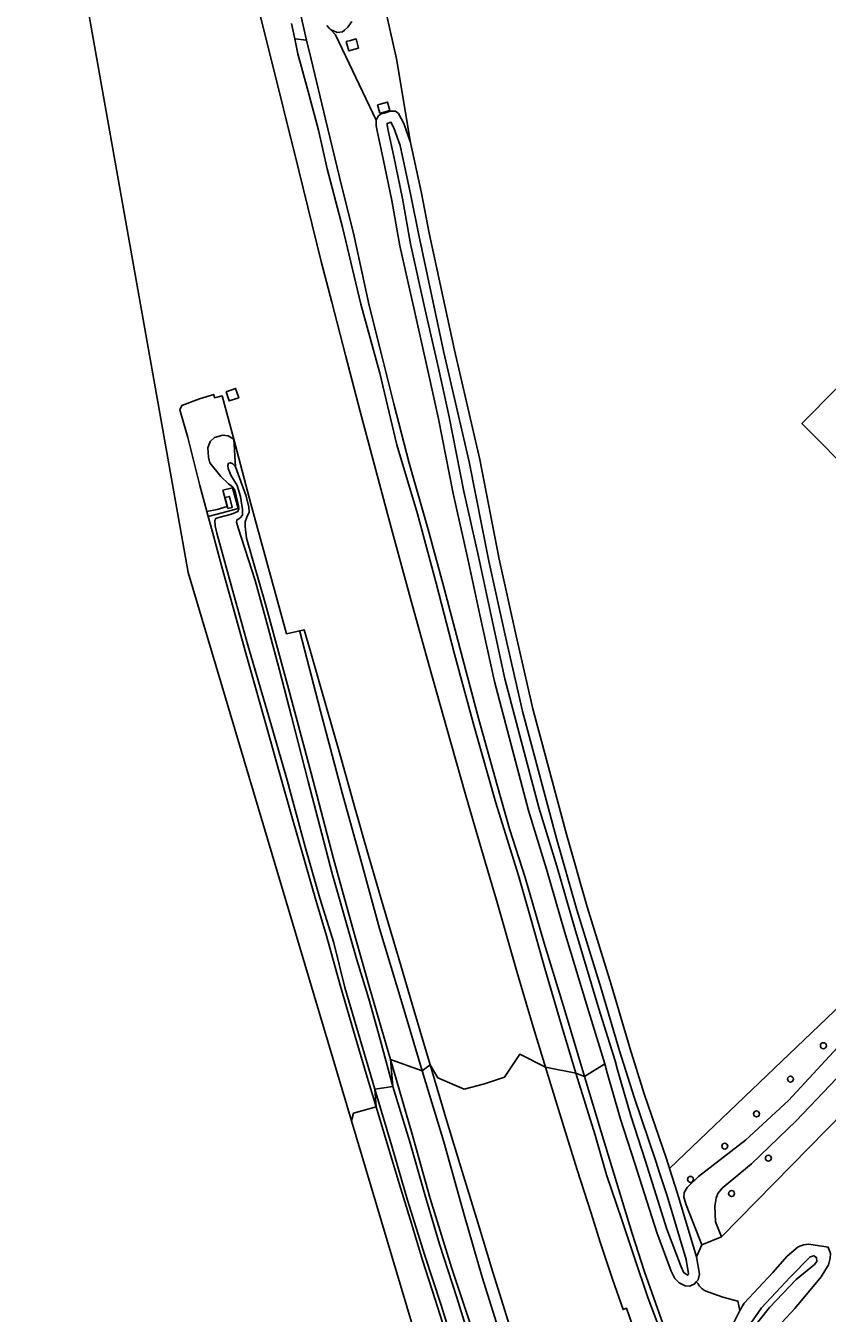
# Model space of a CAD drawing. Extents: x 156141 to 158132, y 385651 to 388333.
# Drawn here: x 156320.7 to 156452.9, y 385983.8 to 386196.1 of the extents above; entities that cross this region are included whole.
import ezdxf

# ---------------------------------------------------------------- set-up
doc = ezdxf.new("R2010")
doc.units = 0
for name, color, linetype in [('IMGEO_Berm_groen', 7, 'Continuous'), ('IMGEO_Boom', 7, 'Continuous'), ('IMGEO_Bouwland', 7, 'Continuous'), ('IMGEO_Grasland_overig', 7, 'Continuous'), ('IMGEO_Groenvoorziening', 7, 'Continuous'), ('IMGEO_Loofbos', 7, 'Continuous'), ('IMGEO_Oever', 7, 'Continuous'), ('IMGEO_Rijbaan_autosnelweg', 7, 'Continuous'), ('IMGEO_Terreindeel_gesloten', 7, 'Continuous'), ('IMGEO_Terreindeel_open', 7, 'Continuous'), ('IMGEO_Waterloop', 7, 'Continuous')]:
    doc.layers.add(name, color=color, linetype=linetype)

msp = doc.modelspace()

# ---------------------------------------------------------------- linework, layer by layer
at = {"layer": 'IMGEO_Berm_groen'}
for points in [[(156354.68, 386216.58), (156360.64, 386192.61), (156365.7, 386172.29), (156369.42, 386157.27), (156371.14, 386150.56), (156373.4, 386141.79), (156375.84, 386132.51), (156377.96, 386124.48), (156381.16, 386112.54), (156384.27, 386101.09), (156387.23, 386090.58), (156390.84, 386077.7), (156393.2, 386069.36), (156395.73, 386060.66), (156398.3, 386051.92), (156401.69, 386040.15), (156404.19, 386031.6), (156406.37, 386024.38), (156411.42, 386023.36), (156408.99, 386031.44), (156406.31, 386040.64), (156404.01, 386048.66), (156401.97, 386055.96), (156398.22, 386067.98), (156394.62, 386080.55), (156391.37, 386092.51), (156388.39, 386104.23), (156385.27, 386115.62), (156381.86, 386127.02), (156379.07, 386138.82), (156375.94, 386150.23), (156372.91, 386162.92), (156370.39, 386172.56), (156368.98, 386178.92), (156367.23, 386185.32), (156365.57, 386191.54), (156365.04, 386194.01), (156364.49, 386196.52)], [(156364.49, 386196.52), (156365.04, 386194.01), (156366.99, 386193.78), (156365.96, 386198.1)], [(156394.74, 385979.76), (156390.87, 385991.32), (156387.35, 386002.72), (156384.4, 386013.31), (156380.82, 386025.66), (156381.23, 386021.19), (156383.94, 386012.22), (156386.5, 386003.38), (156388.93, 385995.16), (156391.79, 385986.38), (156394.46, 385977.7)], [(156399.22, 385979.39), (156395.96, 385989.72), (156393, 386000.04), (156389.6, 386012.06), (156386.06, 386023.76), (156380.82, 386025.66), (156384.4, 386013.31), (156387.35, 386002.72), (156390.87, 385991.32), (156394.74, 385979.76)], [(156400.49, 385981.6), (156397.72, 385990.57), (156395.23, 385998.74), (156392.64, 386007.18), (156390.11, 386015.47), (156387.36, 386024.77), (156386.06, 386023.76), (156389.6, 386012.06), (156393, 386000.04), (156395.96, 385989.72), (156399.22, 385979.39)], [(156425.16, 385981.42), (156423.28, 385986.37), (156421.01, 385993.08), (156418.98, 385999.17), (156416.47, 386006.61), (156414.59, 386013.17), (156411.42, 386023.36), (156406.37, 386024.38), (156409.44, 386014.51), (156411.61, 386007.45), (156413.91, 386000.31), (156415.43, 385995.49), (156417.45, 385989.38), (156419.18, 385984.4), (156419.78, 385984.61), (156423.75, 385973.06)], [(156434.64, 385976.63), (156438.45, 385984.26), (156438.14, 385985.8), (156435.67, 385986.44), (156432.73, 385987.5), (156432.23, 385987.81), (156431.76, 385988.3), (156431.6, 385988.62), (156431.25, 385988.96), (156430.92, 385988.57), (156430.44, 385988.37), (156430.18, 385988.27), (156429.45, 385988.28), (156428.43, 385988.81), (156427.72, 385989.49), (156427.12, 385990.72), (156424.76, 385997.09), (156421.13, 386008.47), (156418.77, 386015.8), (156416.59, 386023.43), (156416.16, 386024.92), (156412.81, 386022.81), (156415.56, 386013.73), (156418.47, 386004.13), (156420.71, 385996.94), (156422.73, 385990.62), (156425.75, 385982.08)], [(156394.46, 385977.7), (156391.79, 385986.38), (156388.93, 385995.16), (156386.5, 386003.38), (156383.94, 386012.22), (156381.23, 386021.19), (156378.27, 386020.72), (156381.06, 386011.33), (156383.66, 386002.45), (156386.52, 385993.31), (156389.18, 385985.09), (156391.6, 385977.33)], [(156391.6, 385977.33), (156389.18, 385985.09), (156386.52, 385993.31), (156383.66, 386002.45), (156381.06, 386011.33), (156378.27, 386020.72), (156378.47, 386017.82), (156380.39, 386011.37), (156382.33, 386005.02), (156384.28, 385998.56), (156386.12, 385992.56), (156388.18, 385986.03), (156390.5, 385978.77)]]:
    msp.add_lwpolyline(points, dxfattribs=at)
for points in [[(156378.27, 386020.72), (156375.57, 386029.85), (156373.3, 386037.54), (156371.48, 386044.88), (156369.15, 386052.27), (156366.77, 386060.7), (156363.8, 386071.72), (156360.7, 386082.39), (156357.32, 386093.96), (156354.53, 386103.87), (156352.19, 386112.47), (156351.89, 386113.69), (156351.84, 386114.54), (156352.01, 386114.86), (156352.52, 386115.05), (156354.6, 386115.61), (156355.65, 386116.05), (156355.83, 386116.44), (156355.78, 386116.95), (156355.15, 386119.54), (156354.79, 386120.11), (156354.12, 386120.61), (156352.87, 386121.8), (156351.03, 386124.06), (156350.79, 386124.99), (156350.68, 386126.53), (156351.07, 386127.58), (156351.79, 386128.22), (156353.17, 386128.6), (156354.07, 386128.5), (156354.9, 386127.99), (156354.98, 386127.94), (156353.07, 386135.1), (156351.81, 386134.78), (156351.68, 386135.33), (156349.33, 386134.6), (156346.42, 386133.51), (156346.11, 386132.78), (156347.39, 386128.22), (156349.4, 386120.32), (156350.55, 386116.01), (156352.23, 386116.38), (156353.89, 386116.84), (156353.18, 386119.55), (156354.79, 386119.91), (156355.69, 386116.52), (156353.06, 386115.81), (156350.76, 386115.22), (156351.4, 386112.83), (156353.08, 386106.67), (156355.13, 386099.19), (156357.14, 386092.06), (156359.27, 386084.46), (156360.96, 386078.42), (156362.48, 386073.07), (156364.54, 386065.72), (156366.41, 386059.24), (156368.41, 386052.31), (156370.26, 386046.03), (156372.54, 386037.9), (156374.72, 386030.34), (156376.84, 386023.27), (156378.47, 386017.82)], [(156354.98, 386127.94), (156354.9, 386127.99), (156354.07, 386128.5), (156353.17, 386128.6), (156351.79, 386128.22), (156351.07, 386127.58), (156350.68, 386126.53), (156350.79, 386124.99), (156351.03, 386124.06), (156352.87, 386121.8), (156354.12, 386120.61), (156354.79, 386120.11), (156355.15, 386119.54), (156355.78, 386116.95), (156355.83, 386116.44), (156355.65, 386116.05), (156354.6, 386115.61), (156352.52, 386115.05), (156352.01, 386114.86), (156351.84, 386114.54), (156351.89, 386113.69), (156352.19, 386112.47), (156354.53, 386103.87), (156357.32, 386093.96), (156360.7, 386082.39), (156363.8, 386071.72), (156366.77, 386060.7), (156369.15, 386052.27), (156371.48, 386044.88), (156373.3, 386037.54), (156375.57, 386029.85), (156378.27, 386020.72), (156381.23, 386021.19), (156379.13, 386028.93), (156377.27, 386035.66), (156375.29, 386042.08), (156372.87, 386050.55), (156371.21, 386056.34), (156369.2, 386064.12), (156367.27, 386071.5), (156364.5, 386082.2), (156362.5, 386089.87), (156360.27, 386098.28), (156358.52, 386104.64), (156355.72, 386113.34), (156355.42, 386114.26), (156355.46, 386114.61), (156356.06, 386114.99), (156356.41, 386115.44), (156356.44, 386116.38), (156356.09, 386118.5), (156355.55, 386120.33), (156355.09, 386121.03), (156354.49, 386122.02), (156354.08, 386123.12), (156353.98, 386123.64), (156354.12, 386123.98), (156354.42, 386124.06), (156354.83, 386123.89), (156355.27, 386123.4)], [(156386.06, 386023.76), (156382.71, 386035.02), (156379, 386047.22), (156376.04, 386058.12), (156372.84, 386069.63), (156369.27, 386083.07), (156365.9, 386096.25), (156365.87, 386096.35), (156363.65, 386095.85), (156357.82, 386117.3), (156354.98, 386127.94), (156355.27, 386123.4), (156355.92, 386121.59), (156356.99, 386118.7), (156357.44, 386116.82), (156357.5, 386115.92), (156357.15, 386115.07), (156356.85, 386114.34), (156356.86, 386113.56), (156357.1, 386111.65), (156360.22, 386100.74), (156364.01, 386086.81), (156367.76, 386072.85), (156371.36, 386058.98), (156374.53, 386047.62), (156377.34, 386037.5), (156380.82, 386025.66)], [(156365.87, 386096.35), (156365.9, 386096.25), (156369.27, 386083.07), (156372.84, 386069.63), (156376.04, 386058.12), (156379, 386047.22), (156382.71, 386035.02), (156386.06, 386023.76), (156387.36, 386024.77), (156384.66, 386033.81), (156382.26, 386042.07), (156379.6, 386050.96), (156377.06, 386059.85), (156375.02, 386066.98), (156372.45, 386076.07), (156370.16, 386084.1), (156367.51, 386093.3), (156366.58, 386096.52)]]:
    msp.add_lwpolyline(points, close=True, dxfattribs=at)
at = {"layer": 'IMGEO_Boom'}
for centre in [(156452.23, 386027.91), (156446.8, 386022.4), (156441.21, 386016.66), (156435.96, 386011.34), (156443.16, 386009.36), (156430.32, 386005.86), (156437.09, 386003.54)]:
    msp.add_circle(centre, 0.489, dxfattribs=at)
at = {"layer": 'IMGEO_Bouwland'}
for points in [[(156379.14, 386202.74), (156381.83, 386190.71), (156384.12, 386176.9), (156385.93, 386168.53), (156387.22, 386161.96), (156391.38, 386142.63), (156395.55, 386124.6), (156398.77, 386108.18), (156401.58, 386095.54), (156404.32, 386083.5), (156409.92, 386062.56), (156413.27, 386050.81), (156417.23, 386038), (156420.29, 386027.57), (156422.68, 386019.99), (156426.34, 386009.24), (156426.84, 386007.68), (156499.69, 386077.28)], [(156475.72, 386103.35), (156448.7, 386130.56), (156477.88, 386160.04)], [(156545.09, 386108.18), (156435.4, 385996.39), (156432.17, 385995.07), (156431.32, 385993.06), (156431.8, 385990.23), (156431.56, 385989.32), (156431.25, 385988.96), (156431.6, 385988.62), (156431.76, 385988.3), (156432.23, 385987.81), (156432.73, 385987.5), (156435.67, 385986.44), (156438.14, 385985.8), (156438.45, 385984.26), (156439.15, 385985.47), (156443.9, 385990.51), (156446.26, 385993.21), (156448.08, 385994.76), (156448.94, 385995.06), (156449.84, 385995.16), (156453.02, 385994.66)]]:
    msp.add_lwpolyline(points, dxfattribs=at)
at = {"layer": 'IMGEO_Grasland_overig'}
for points in [[(156365.96, 386198.1), (156366.99, 386193.78), (156367.75, 386190.63), (156370.13, 386180.72), (156372.8, 386169.58), (156374.72, 386161.91), (156377.3, 386150.03), (156379.46, 386141.47), (156381.4, 386133.79), (156383.9, 386123.99), (156387.02, 386113.04), (156389.65, 386103.54), (156392.25, 386093.54), (156395.42, 386081.74), (156398.45, 386070.88), (156400.44, 386063.68), (156403.05, 386055.63), (156406.19, 386044.8), (156409.54, 386033.88), (156412.81, 386022.81), (156416.16, 386024.92), (156413.52, 386033.48), (156409.51, 386046.77), (156406.58, 386057.04), (156403.57, 386066.73), (156400.67, 386077.75), (156397.99, 386088.01), (156395.57, 386098.99), (156393.61, 386108.2), (156391.17, 386118.98), (156388.74, 386131.3), (156387.01, 386139.3), (156384.77, 386149.14), (156382.39, 386159.85), (156381.05, 386167.34), (156379.64, 386174.22), (156378.68, 386178.54), (156378.49, 386179.65), (156378.48, 386180.55), (156371.74, 386194.67), (156370.92, 386195.52), (156370.71, 386195.75), (156370.32, 386196.17)], [(156460.64, 386034.21), (156446.47, 386018.88), (156439.36, 386012.33), (156431.66, 386006.32), (156429.79, 386004.51), (156429.29, 386003.69), (156429.24, 386002.95), (156429.58, 386001.65), (156432.17, 385995.07), (156435.4, 385996.39), (156434.43, 385998.85), (156434.34, 386001.45), (156434.54, 386002.76), (156434.82, 386003.56), (156435.55, 386004.39), (156440.37, 386008.44), (156447.76, 386015.52), (156456.67, 386024.88)], [(156453.02, 385994.66), (156453.38, 385993.66), (156453.35, 385992.86), (156453.1, 385991.79), (156451.84, 385989.81), (156447.5, 385984.59), (156442.62, 385979.29), (156513.92, 385969.9), (156507.15, 385919.95), (156510.46, 385919.45), (156518.36, 385970.32), (156525.86, 385969.15), (156526.39, 385972.7)]]:
    msp.add_lwpolyline(points, dxfattribs=at)
for points in [[(156365.04, 386194.01), (156365.57, 386191.54), (156367.23, 386185.32), (156368.98, 386178.92), (156370.39, 386172.56), (156372.91, 386162.92), (156375.94, 386150.23), (156379.07, 386138.82), (156381.86, 386127.02), (156385.27, 386115.62), (156388.39, 386104.23), (156391.37, 386092.51), (156394.62, 386080.55), (156398.22, 386067.98), (156401.97, 386055.96), (156404.01, 386048.66), (156406.31, 386040.64), (156408.99, 386031.44), (156411.42, 386023.36), (156412.81, 386022.81), (156409.54, 386033.88), (156406.19, 386044.8), (156403.05, 386055.63), (156400.44, 386063.68), (156398.45, 386070.88), (156395.42, 386081.74), (156392.25, 386093.54), (156389.65, 386103.54), (156387.02, 386113.04), (156383.9, 386123.99), (156381.4, 386133.79), (156379.46, 386141.47), (156377.3, 386150.03), (156374.72, 386161.91), (156372.8, 386169.58), (156370.13, 386180.72), (156367.75, 386190.63), (156366.99, 386193.78)], [(156381.23, 386021.19), (156380.82, 386025.66), (156377.34, 386037.5), (156374.53, 386047.62), (156371.36, 386058.98), (156367.76, 386072.85), (156364.01, 386086.81), (156360.22, 386100.74), (156357.1, 386111.65), (156356.86, 386113.56), (156356.85, 386114.34), (156357.15, 386115.07), (156357.5, 386115.92), (156357.44, 386116.82), (156356.99, 386118.7), (156355.92, 386121.59), (156355.27, 386123.4), (156354.83, 386123.89), (156354.42, 386124.06), (156354.12, 386123.98), (156353.98, 386123.64), (156354.08, 386123.12), (156354.49, 386122.02), (156355.09, 386121.03), (156355.55, 386120.33), (156356.09, 386118.5), (156356.44, 386116.38), (156356.41, 386115.44), (156356.06, 386114.99), (156355.46, 386114.61), (156355.42, 386114.26), (156355.72, 386113.34), (156358.52, 386104.64), (156360.27, 386098.28), (156362.5, 386089.87), (156364.5, 386082.2), (156367.27, 386071.5), (156369.2, 386064.12), (156371.21, 386056.34), (156372.87, 386050.55), (156375.29, 386042.08), (156377.27, 386035.66), (156379.13, 386028.93)], [(156427, 385977.59), (156426.92, 385978.42), (156425.75, 385982.08), (156422.73, 385990.62), (156420.71, 385996.94), (156418.47, 386004.13), (156415.56, 386013.73), (156412.81, 386022.81), (156411.42, 386023.36), (156414.59, 386013.17), (156416.47, 386006.61), (156418.98, 385999.17), (156421.01, 385993.08), (156423.28, 385986.37), (156425.16, 385981.42), (156425.88, 385979.42), (156426.51, 385977.98)]]:
    msp.add_lwpolyline(points, close=True, dxfattribs=at)
at = {"layer": 'IMGEO_Groenvoorziening'}
for points in [[(156374.45, 386196.84), (156373.8, 386195.94), (156373.22, 386195.43), (156372.92, 386195.16), (156372.05, 386195.06), (156370.92, 386195.52), (156371.74, 386194.67), (156378.48, 386180.55), (156378.48, 386180.62), (156378.84, 386181.29), (156379.28, 386181.61), (156379.78, 386181.75), (156380.77, 386182.04), (156381.68, 386182.04), (156382.15, 386181.66), (156383.01, 386180.05), (156384.12, 386176.9), (156381.83, 386190.71), (156379.14, 386202.74)], [(156442.62, 385979.29), (156447.5, 385984.59), (156451.84, 385989.81), (156453.1, 385991.79), (156453.35, 385992.86), (156453.38, 385993.66), (156453.02, 385994.66), (156449.84, 385995.16), (156448.94, 385995.06), (156448.08, 385994.76), (156446.26, 385993.21), (156443.9, 385990.51), (156439.15, 385985.47), (156438.45, 385984.26), (156434.64, 385976.63)]]:
    msp.add_lwpolyline(points, dxfattribs=at)
for points in [[(156375.57, 386192.47), (156374.96, 386192.31), (156373.95, 386192.03), (156373.54, 386193.56), (156374.22, 386193.74), (156375.16, 386193.99)], [(156380.34, 386183.55), (156380.72, 386182.19), (156379.71, 386181.91), (156379.08, 386181.74), (156378.7, 386183.1), (156379.12, 386183.21)], [(156437.91, 385977.74), (156439.93, 385980.46), (156443.37, 385984.71), (156447.73, 385989.35), (156450.75, 385991.82), (156451.17, 385992.34), (156451.08, 385992.99), (156450.63, 385993.27), (156450.04, 385993.09), (156446.77, 385989.72), (156442.04, 385984.65), (156440.25, 385982.13), (156436.44, 385975.99), (156434.48, 385973.01), (156433.42, 385971.18), (156433.14, 385970.34)], [(156447.73, 385989.35), (156443.37, 385984.71), (156439.93, 385980.46), (156437.91, 385977.74), (156433.14, 385970.34), (156433.42, 385971.18), (156434.48, 385973.01), (156436.44, 385975.99), (156440.25, 385982.13), (156442.04, 385984.65), (156446.77, 385989.72), (156450.04, 385993.09), (156450.63, 385993.27), (156451.08, 385992.99), (156451.17, 385992.34), (156450.75, 385991.82)]]:
    msp.add_lwpolyline(points, close=True, dxfattribs=at)
at = {"layer": 'IMGEO_Loofbos'}
for points in [[(156478.28, 386159.16), (156477.98, 386159.66), (156477.87, 386159.94), (156477.88, 386160.04), (156448.7, 386130.56), (156475.72, 386103.35), (156499.69, 386077.28)], [(156580.34, 386149.64), (156580.16, 386149.46), (156558.42, 386128.07), (156529.6, 386098.78), (156500, 386069.17), (156470.55, 386039.43), (156466.56, 386035.44), (156456.67, 386024.88), (156447.76, 386015.52), (156440.37, 386008.44), (156435.55, 386004.39), (156434.82, 386003.56), (156434.54, 386002.76), (156434.34, 386001.45), (156434.43, 385998.85), (156435.4, 385996.39), (156545.09, 386108.18)], [(156500, 386077.04), (156499.69, 386077.28), (156426.84, 386007.68), (156428.14, 386003.69), (156431.32, 385993.06), (156432.17, 385995.07), (156429.58, 386001.65), (156429.24, 386002.95), (156429.29, 386003.69), (156429.79, 386004.51), (156431.66, 386006.32), (156439.36, 386012.33), (156446.47, 386018.88), (156460.64, 386034.21), (156469.47, 386043.34), (156500, 386072.58), (156527.41, 386099.88)]]:
    msp.add_lwpolyline(points, dxfattribs=at)
at = {"layer": 'IMGEO_Oever'}
msp.add_lwpolyline([(156370.32, 386196.17), (156370.71, 386195.75), (156370.92, 386195.52), (156372.05, 386195.06), (156372.92, 386195.16), (156373.22, 386195.43), (156373.8, 386195.94), (156374.45, 386196.84)], dxfattribs=at)
for points in [[(156401.58, 386095.54), (156398.77, 386108.18), (156395.55, 386124.6), (156391.38, 386142.63), (156387.22, 386161.96), (156385.93, 386168.53), (156384.12, 386176.9), (156383.01, 386180.05), (156382.15, 386181.66), (156381.68, 386182.04), (156380.77, 386182.04), (156379.78, 386181.75), (156379.28, 386181.61), (156378.84, 386181.29), (156378.48, 386180.62), (156378.48, 386180.55), (156378.49, 386179.65), (156378.68, 386178.54), (156379.64, 386174.22), (156381.05, 386167.34), (156382.39, 386159.85), (156384.77, 386149.14), (156387.01, 386139.3), (156388.74, 386131.3), (156391.17, 386118.98), (156393.61, 386108.2), (156395.57, 386098.99), (156397.99, 386088.01), (156400.67, 386077.75), (156403.57, 386066.73), (156406.58, 386057.04), (156409.51, 386046.77), (156413.52, 386033.48), (156416.16, 386024.92), (156416.59, 386023.43), (156418.77, 386015.8), (156421.13, 386008.47), (156424.76, 385997.09), (156427.12, 385990.72), (156427.72, 385989.49), (156428.43, 385988.81), (156429.45, 385988.28), (156430.18, 385988.27), (156430.44, 385988.37), (156430.92, 385988.57), (156431.25, 385988.96), (156431.56, 385989.32), (156431.8, 385990.23), (156431.32, 385993.06), (156428.14, 386003.69), (156426.84, 386007.68), (156426.34, 386009.24), (156422.68, 386019.99), (156420.29, 386027.57), (156417.23, 386038), (156413.27, 386050.81), (156409.92, 386062.56), (156404.32, 386083.5)], [(156385.48, 386161.6), (156389.65, 386142.25), (156393.81, 386124.23), (156397.04, 386107.82), (156399.85, 386095.15), (156402.6, 386083.07), (156408.21, 386062.08), (156411.57, 386050.31), (156415.53, 386037.49), (156418.59, 386027.05), (156421, 386019.44), (156424.65, 386008.68), (156425.15, 386007.13), (156426.44, 386003.16), (156429.59, 385992.65), (156429.99, 385990.31), (156429.95, 385990.17), (156429.86, 385990.07), (156429.48, 385990.27), (156429.18, 385990.55), (156428.75, 385991.42), (156426.43, 385997.67), (156422.82, 386009.01), (156420.47, 386016.32), (156418.29, 386023.92), (156417.86, 386025.43), (156415.22, 386034), (156411.22, 386047.27), (156408.28, 386057.55), (156405.28, 386067.22), (156402.39, 386078.2), (156399.71, 386088.43), (156397.3, 386099.36), (156395.35, 386108.58), (156392.9, 386119.35), (156390.48, 386131.66), (156388.74, 386139.68), (156386.5, 386149.53), (156384.13, 386160.2), (156382.79, 386167.68), (156381.38, 386174.59), (156380.43, 386178.89), (156380.26, 386179.82), (156380.26, 386180.04), (156380.27, 386180.05), (156380.9, 386180.23), (156381.39, 386179.33), (156382.4, 386176.42), (156384.19, 386168.17)]]:
    msp.add_lwpolyline(points, close=True, dxfattribs=at)
at = {"layer": 'IMGEO_Rijbaan_autosnelweg'}
for points in [[(156320.67, 386256.56), (156347.46, 386105.98), (156374.41, 386015.53), (156374.72, 386016.77), (156378.47, 386017.82), (156376.84, 386023.27), (156374.72, 386030.34), (156372.54, 386037.9), (156370.26, 386046.03), (156368.41, 386052.31), (156366.41, 386059.24), (156364.54, 386065.72), (156362.48, 386073.07), (156360.96, 386078.42), (156359.27, 386084.46), (156357.14, 386092.06), (156355.13, 386099.19), (156353.08, 386106.67), (156351.4, 386112.83), (156350.76, 386115.22), (156350.55, 386116.01), (156349.4, 386120.32), (156347.39, 386128.22), (156346.11, 386132.78), (156346.42, 386133.51), (156349.33, 386134.6), (156351.68, 386135.33), (156351.81, 386134.78), (156353.07, 386135.1), (156354.98, 386127.94), (156357.82, 386117.3), (156363.65, 386095.85), (156365.87, 386096.35), (156366.58, 386096.52), (156367.51, 386093.3), (156370.16, 386084.1), (156372.45, 386076.07), (156375.02, 386066.98), (156377.06, 386059.85), (156379.6, 386050.96), (156382.26, 386042.07), (156384.66, 386033.81), (156387.36, 386024.77), (156388.65, 386022.62), (156392.96, 386020.75), (156396.35, 386021.62), (156399.63, 386022.73), (156402.18, 386026.54), (156406.37, 386024.38), (156404.19, 386031.6), (156401.69, 386040.15), (156398.3, 386051.92), (156395.73, 386060.66), (156393.2, 386069.36), (156390.84, 386077.7), (156387.23, 386090.58), (156384.27, 386101.09), (156381.16, 386112.54), (156377.96, 386124.48), (156375.84, 386132.51), (156373.4, 386141.79), (156371.14, 386150.56), (156369.42, 386157.27), (156365.7, 386172.29), (156360.64, 386192.61), (156354.68, 386216.58)], [(156423.75, 385973.06), (156419.78, 385984.61), (156419.18, 385984.4), (156417.45, 385989.38), (156415.43, 385995.49), (156413.91, 386000.31), (156411.61, 386007.45), (156409.44, 386014.51), (156406.37, 386024.38), (156402.18, 386026.54), (156399.63, 386022.73), (156396.35, 386021.62), (156392.96, 386020.75), (156388.65, 386022.62), (156387.36, 386024.77), (156390.11, 386015.47), (156392.64, 386007.18), (156395.23, 385998.74), (156397.72, 385990.57), (156400.49, 385981.6)], [(156390.5, 385978.77), (156388.18, 385986.03), (156386.12, 385992.56), (156384.28, 385998.56), (156382.33, 386005.02), (156380.39, 386011.37), (156378.47, 386017.82), (156374.72, 386016.77), (156374.41, 386015.53), (156410.12, 385895.62)]]:
    msp.add_lwpolyline(points, dxfattribs=at)
msp.add_lwpolyline([(156353.73, 386135.75), (156355.25, 386136.33), (156355.81, 386134.8), (156354.21, 386134.27)], close=True, dxfattribs=at)
at = {"layer": 'IMGEO_Terreindeel_gesloten'}
msp.add_lwpolyline([(156353.73, 386135.75), (156354.21, 386134.27), (156355.81, 386134.8), (156355.25, 386136.33)], close=True, dxfattribs=at)
at = {"layer": 'IMGEO_Terreindeel_open'}
for points in [[(156375.57, 386192.47), (156375.16, 386193.99), (156374.22, 386193.74), (156373.54, 386193.56), (156373.95, 386192.03), (156374.96, 386192.31)], [(156380.72, 386182.19), (156380.34, 386183.55), (156379.12, 386183.21), (156378.7, 386183.1), (156379.08, 386181.74), (156379.71, 386181.91)], [(156350.55, 386116.01), (156350.76, 386115.22), (156353.06, 386115.81), (156355.69, 386116.52), (156354.79, 386119.91), (156353.18, 386119.55), (156353.89, 386116.84), (156352.23, 386116.38)], [(156354.02, 386116.52), (156354.72, 386116.7), (156354.26, 386118.51), (156353.55, 386118.33)], [(156354.02, 386116.52), (156353.55, 386118.33), (156354.26, 386118.51), (156354.72, 386116.7)]]:
    msp.add_lwpolyline(points, close=True, dxfattribs=at)
at = {"layer": 'IMGEO_Waterloop'}
msp.add_lwpolyline([(156385.48, 386161.6), (156384.19, 386168.17), (156382.4, 386176.42), (156381.39, 386179.33), (156380.9, 386180.23), (156380.27, 386180.05), (156380.26, 386180.04), (156380.26, 386179.82), (156380.43, 386178.89), (156381.38, 386174.59), (156382.79, 386167.68), (156384.13, 386160.2), (156386.5, 386149.53), (156388.74, 386139.68), (156390.48, 386131.66), (156392.9, 386119.35), (156395.35, 386108.58), (156397.3, 386099.36), (156399.71, 386088.43), (156402.39, 386078.2), (156405.28, 386067.22), (156408.28, 386057.55), (156411.22, 386047.27), (156415.22, 386034), (156417.86, 386025.43), (156418.29, 386023.92), (156420.47, 386016.32), (156422.82, 386009.01), (156426.43, 385997.67), (156428.75, 385991.42), (156429.18, 385990.55), (156429.48, 385990.27), (156429.86, 385990.07), (156429.95, 385990.17), (156429.99, 385990.31), (156429.59, 385992.65), (156426.44, 386003.16), (156425.15, 386007.13), (156424.65, 386008.68), (156421, 386019.44), (156418.59, 386027.05), (156415.53, 386037.49), (156411.57, 386050.31), (156408.21, 386062.08), (156402.6, 386083.07), (156399.85, 386095.15), (156397.04, 386107.82), (156393.81, 386124.23), (156389.65, 386142.25)], close=True, dxfattribs=at)

doc.saveas('drawing.dxf')
